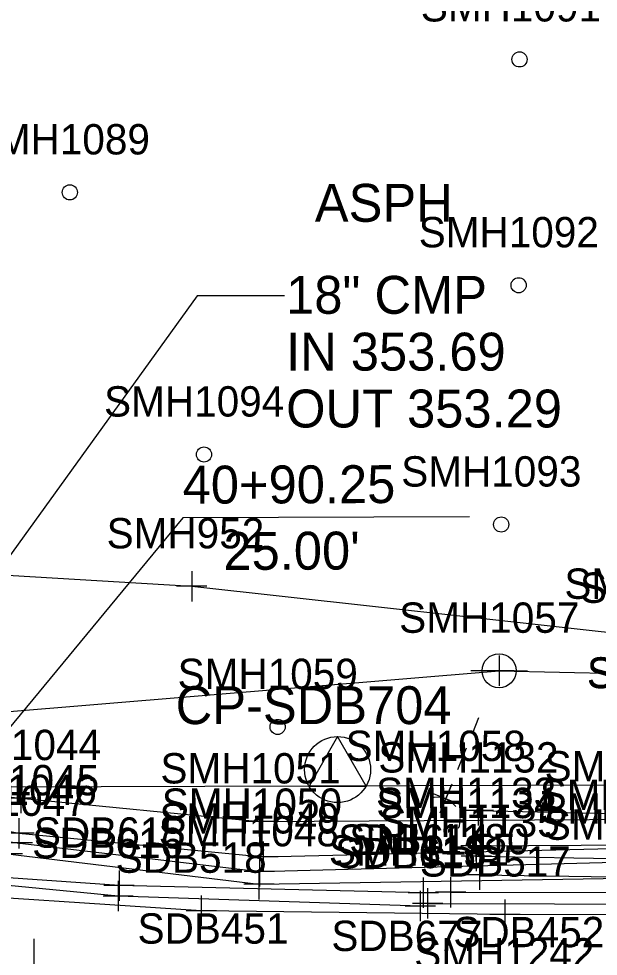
# Model space of a CAD drawing. Extents: x 941041 to 969446, y 397014 to 416764.
# Drawn here: x 951897.2 to 951973.7, y 402132.6 to 402256.2 of the extents above; entities that cross this region are included whole.
import ezdxf

# ---------------------------------------------------------------- set-up
doc = ezdxf.new("R2010")
doc.units = 0
for name, color, linetype in [('SURVEY - CENTERLINE - Preliminary Text', 7, 'Continuous'), ('SURVEY - CONTROL with Text', 7, 'Continuous'), ('SURVEY - DRAINAGE - Pipes and Culverts Text', 7, 'Continuous'), ('SURVEY - DTM - Breaklines', 7, 'Continuous'), ('SURVEY - DTM - Breaklines - Points - Locators', 7, 'Continuous'), ('SURVEY - DTM - Breaklines - Points - Numbers', 7, 'Continuous'), ('SURVEY - DTM - Spot Points - Locators', 7, 'Continuous'), ('SURVEY - DTM - Spot Points - Point Numbers', 7, 'Continuous'), ('SURVEY - PROPERTY - ROW Lines', 7, 'Continuous'), ('SURVEY - PROPERTY - Station and Offset Flags', 7, 'Continuous'), ('SURVEY - TRANSPORTATION - Features', 7, 'Continuous'), ('SURVEY - TRANSPORTATION - Features - Points - Locators', 7, 'Continuous'), ('SURVEY - TRANSPORTATION - Features - Points - Numbers', 7, 'Continuous'), ('SURVEY - TRANSPORTATION - Features Text', 7, 'Continuous'), ('SURVEY - TRANSPORTATION - Roads', 7, 'Continuous'), ('SURVEY - TRANSPORTATION - Roads - Points - Locators', 7, 'Continuous'), ('SURVEY - TRANSPORTATION - Roads - Points - Numbers', 7, 'Continuous'), ('SURVEY - UTILITIES - Electric (Overhead) with Text', 7, 'Continuous'), ('SURVEY - UTILITIES - Poles and Miscellaneous - Points - Locators', 7, 'Continuous'), ('SURVEY - UTILITIES - Poles and Miscellaneous - Points - Numbers', 7, 'Continuous'), ('SURVEY - UTILITIES - Poles and Miscellaneous with Text', 7, 'Continuous'), ('SURVEY - UTILITIES - Telephone (Underground) - Points - Locators', 7, 'Continuous'), ('SURVEY - UTILITIES - Telephone (Underground) - Points - Numbers', 7, 'Continuous'), ('SURVEY - UTILITIES - Telephone (Underground) with Text', 7, 'Continuous'), ('SURVEY - VEGETATION - Features - Points - Numbers', 7, 'Continuous')]:
    doc.layers.add(name, color=color, linetype=linetype)

msp = doc.modelspace()

# ---------------------------------------------------------------- linework, layer by layer
at = {"layer": 'SURVEY - CENTERLINE - Preliminary Text'}
msp.add_line((951899.21, 402129.85), (951899.19, 402134.85), dxfattribs=at)
at = {"layer": 'SURVEY - CONTROL with Text'}
for p, q in [((951939.25, 402161.51), (951935.48, 402154.98)), ((951943.02, 402154.98), (951939.25, 402161.51)), ((951939.25, 402157.16), (951939.25, 402157.16)), ((951935.48, 402154.98), (951943.02, 402154.98))]:
    msp.add_line(p, q, dxfattribs=at)
msp.add_circle((951939.25, 402157.16), 4.35, dxfattribs=at)
at = {"layer": 'SURVEY - DRAINAGE - Pipes and Culverts Text'}
for p, q in [((951920.74, 402219.64), (951872.4, 402152.77)), ((951932.26, 402219.64), (951920.74, 402219.64))]:
    msp.add_line(p, q, dxfattribs=at)
at = {"layer": 'SURVEY - DTM - Breaklines'}
for points in [[(951872.07, 402153.65), (951875.34, 402155.79), (951897.44, 402153.42), (951928.91, 402150.34), (951979.78, 402150.61)], [(951871.5, 402152.64), (951874.04, 402147.8), (951895.68, 402146.06), (951928.88, 402142.05), (951979.67, 402142.91)], [(951874.55, 402153.22), (951897.19, 402148.78), (951929.42, 402145.68), (951979.12, 402146.86)], [(951957.82, 402151.78), (952020.36, 402150.37), (952072.32, 402151.14), (952112, 402148.65)], [(951873.74, 402150.88), (951896.98, 402147.49), (951928.93, 402143.74), (951979.2, 402145.03)], [(951957.51, 402147.1), (952020.04, 402147.49), (952073.21, 402147.11), (952111.98, 402146.29)], [(951957.56, 402145.77), (952019.45, 402144.71), (952073.5, 402144.24), (952111.78, 402144.46)], [(951957.98, 402143.3), (952019.9, 402142.38), (952074.09, 402142.37), (952111.91, 402142.78)]]:
    msp.add_lwpolyline(points, dxfattribs=at)
at = {"layer": 'SURVEY - DTM - Breaklines - Points - Locators'}
for p, q in [((951897.44, 402155.42), (951897.44, 402151.42)), ((951957.82, 402153.78), (951957.82, 402149.78)), ((951899.44, 402153.42), (951895.44, 402153.42)), ((951928.91, 402152.34), (951928.91, 402148.34)), ((951959.82, 402151.78), (951955.82, 402151.78)), ((951897.19, 402150.78), (951897.19, 402146.78)), ((951930.91, 402150.34), (951926.91, 402150.34)), ((951899.19, 402148.78), (951895.19, 402148.78)), ((951957.51, 402149.1), (951957.51, 402145.1)), ((951898.98, 402147.49), (951894.98, 402147.49)), ((951929.42, 402147.68), (951929.42, 402143.68)), ((951957.56, 402147.77), (951957.56, 402143.77)), ((951959.51, 402147.1), (951955.51, 402147.1)), ((951897.68, 402146.06), (951893.68, 402146.06)), ((951931.42, 402145.68), (951927.42, 402145.68)), ((951928.93, 402145.74), (951928.93, 402141.74)), ((951959.56, 402145.77), (951955.56, 402145.77)), ((951957.98, 402145.3), (951957.98, 402141.3)), ((951930.93, 402143.74), (951926.93, 402143.74)), ((951928.88, 402144.05), (951928.88, 402140.05)), ((951959.98, 402143.3), (951955.98, 402143.3)), ((951930.88, 402142.05), (951926.88, 402142.05))]:
    msp.add_line(p, q, dxfattribs=at)
at = {"layer": 'SURVEY - DTM - Spot Points - Locators'}
for centre in [(951963.27, 402250.8), (951903.91, 402233.27), (951963.15, 402221.02), (951921.62, 402198.71), (951960.85, 402189.48), (951931.34, 402162.79)]:
    msp.add_circle(centre, 1, dxfattribs=at)
at = {"layer": 'SURVEY - PROPERTY - ROW Lines'}
msp.add_line((952299.12, 402156.13), (951889.38, 402154.82), dxfattribs=at)
at = {"layer": 'SURVEY - PROPERTY - Station and Offset Flags'}
msp.add_line((951956.68, 402190.47), (951918.82, 402190.35), dxfattribs=at)
msp.add_lwpolyline([(951918.82, 402190.35), (951889.38, 402154.82)], dxfattribs=at)
at = {"layer": 'SURVEY - TRANSPORTATION - Features'}
for points in [[(951863.22, 402184.74), (951920.01, 402181.33), (951980.43, 402174.68)], [(951950.17, 402139.17), (951910.29, 402140.5), (951878.04, 402143.62), (951872.18, 402144.42)], [(951951.14, 402139.52), (952001.45, 402139.4), (952056.6, 402139.97), (952111.74, 402140.14)]]:
    msp.add_lwpolyline(points, dxfattribs=at)
at = {"layer": 'SURVEY - TRANSPORTATION - Features - Points - Locators'}
for p, q in [((951920.01, 402183.33), (951920.01, 402179.33)), ((951922.01, 402181.33), (951918.01, 402181.33)), ((951910.29, 402142.5), (951910.29, 402138.5)), ((951950.17, 402141.17), (951950.17, 402137.17)), ((951951.14, 402141.52), (951951.14, 402137.52)), ((951912.29, 402140.5), (951908.29, 402140.5)), ((951952.17, 402139.17), (951948.17, 402139.17)), ((951953.14, 402139.52), (951949.14, 402139.52))]:
    msp.add_line(p, q, dxfattribs=at)
at = {"layer": 'SURVEY - TRANSPORTATION - Roads'}
msp.add_lwpolyline([(952174.87, 402139.32), (952134.94, 402138.89), (952092.79, 402138.9), (952048.85, 402138.25), (952005.05, 402137.91), (951961.34, 402138.06), (951921.25, 402138.56), (951881.05, 402141.19), (951864.38, 402142.43), (951854.6, 402144.95), (951841.59, 402152.99), (951834.19, 402160.23), (951826.54, 402172.39), (951821.4, 402185.38), (951819.96, 402198.83)], dxfattribs=at)
at = {"layer": 'SURVEY - TRANSPORTATION - Roads - Points - Locators'}
for p, q in [((951921.25, 402140.56), (951921.25, 402136.56)), ((951961.34, 402140.06), (951961.34, 402136.06)), ((951923.25, 402138.56), (951919.25, 402138.56)), ((951963.34, 402138.06), (951959.34, 402138.06))]:
    msp.add_line(p, q, dxfattribs=at)
at = {"layer": 'SURVEY - UTILITIES - Electric (Overhead) with Text'}
for p, q in [((951870.56, 402162.7), (951960.57, 402170.2)), ((951960.57, 402170.2), (952111.19, 402166.81))]:
    msp.add_line(p, q, dxfattribs=at)
at = {"layer": 'SURVEY - UTILITIES - Poles and Miscellaneous - Points - Locators'}
for p, q in [((951960.57, 402172.2), (951960.57, 402168.2)), ((951962.57, 402170.2), (951958.57, 402170.2)), ((951952.8, 402151.45), (951954.3, 402155.16)), ((951955.4, 402152.56), (951951.69, 402154.05))]:
    msp.add_line(p, q, dxfattribs=at)
at = {"layer": 'SURVEY - UTILITIES - Poles and Miscellaneous with Text'}
for p, q in [((951960.57, 402170.2), (951956.82, 402170.2)), ((951960.57, 402170.2), (951964.32, 402170.2)), ((951957.84, 402163.97), (951957.04, 402161.98)), ((951956.24, 402159.98), (951955.1, 402157.15)), ((951954.33, 402155.25), (951953.55, 402153.3))]:
    msp.add_line(p, q, dxfattribs=at)
msp.add_circle((951960.57, 402170.2), 2.25, dxfattribs=at)
for start, end in [(36.4626, 107.7556), (134.0128, 156.161), (339.0579, 4.217)]:
    msp.add_arc((951952.43, 402150.52), 3, start, end, dxfattribs=at)
at = {"layer": 'SURVEY - UTILITIES - Telephone (Underground) - Points - Locators'}
for p, q in [((951910.41, 402143.87), (951910.41, 402139.87)), ((951950.57, 402142.93), (951950.57, 402138.93)), ((951954.16, 402143), (951954.16, 402139)), ((951912.41, 402141.87), (951908.41, 402141.87)), ((951952.57, 402140.93), (951948.57, 402140.93)), ((951956.16, 402141), (951952.16, 402141))]:
    msp.add_line(p, q, dxfattribs=at)
at = {"layer": 'SURVEY - UTILITIES - Telephone (Underground) with Text'}
for points in [[(951950.57, 402140.93), (951910.41, 402141.87), (951877.96, 402144.13), (951863.63, 402145.16), (951857.36, 402147.76), (951856.07, 402150.1), (951854.95, 402152.68), (951854.91, 402156.64), (951855.93, 402160.78), (951857.81, 402163.59)], [(951954.16, 402141), (952001.66, 402140.93), (952056.07, 402141.27), (952110.99, 402142.42)]]:
    msp.add_lwpolyline(points, dxfattribs=at)

# ---------------------------------------------------------------- texts
at = {"layer": 'SURVEY - CONTROL with Text'}
msp.add_text('CP-SDB704', height=5, dxfattribs=at).set_placement((951917.88, 402163.16))
at = {"layer": 'SURVEY - DRAINAGE - Pipes and Culverts Text'}
for s, p in [('18" CMP', (951932.46, 402217.26)), ('IN 353.69', (951932.46, 402209.77)), ('OUT 353.29', (951932.46, 402202.27))]:
    msp.add_text(s, height=4.998, dxfattribs=at).set_placement(p)
at = {"layer": 'SURVEY - DTM - Breaklines - Points - Numbers'}
for s, p in [('SMH1044', (951884.25, 402158.42)), ('SMH1132', (951944.63, 402156.78)), ('SMH1051', (951915.87, 402155.34)), ('SMH1052', (951966.58, 402155.61)), ('SMH1045', (951884, 402153.78)), ('SMH1046', (951883.68, 402152.49)), ('SMH1133', (951944.32, 402152.1)), ('SMH1047', (951882.49, 402151.06)), ('SMH1134', (951944.36, 402150.77)), ('SMH1053', (951965.93, 402151.86)), ('SMH1050', (951916.05, 402150.68)), ('SMH1054', (951966.01, 402150.03)), ('SMH1049', (951915.73, 402148.74)), ('SMH1135', (951944.79, 402148.3)), ('SMH1048', (951915.64, 402147.05)), ('SMH1055', (951966.48, 402147.91)), ('SDB451', (951912.85, 402134.22)), ('SDB452', (951954.53, 402133.75))]:
    msp.add_text(s, height=4, dxfattribs=at).set_placement(p)
at = {"layer": 'SURVEY - DTM - Spot Points - Point Numbers'}
for s, p in [('SMH1091', (951950.24, 402255.8)), ('SMH1089', (951890.7, 402238.27)), ('SMH1092', (951949.96, 402226.02)), ('SMH1094', (951908.43, 402203.71)), ('SMH1093', (951947.65, 402194.48)), ('SMH1059', (951918.14, 402167.79)), ('SMH1056', (951972.18, 402167.98)), ('SMH1116', (951972.18, 402167.89)), ('SDB677', (951938.43, 402133.25))]:
    msp.add_text(s, height=4, dxfattribs=at).set_placement(p)
at = {"layer": 'SURVEY - PROPERTY - Station and Offset Flags'}
for s, p in [('40+90.25', (951918.81, 402192.22)), ("25.00'", (951924.19, 402183.49))]:
    msp.add_text(s, height=5, rotation=0.1836, dxfattribs=at).set_placement(p)
at = {"layer": 'SURVEY - TRANSPORTATION - Features - Points - Numbers'}
for s, p in [('SMH952', (951908.77, 402186.33)), ('SMH953', (951969.19, 402179.68)), ('SMH1115', (951971.24, 402179.15)), ('SDB616', (951898.94, 402145.5)), ('SMH1181', (951938.1, 402144.52)), ('SDB613', (951938.93, 402144.17))]:
    msp.add_text(s, height=4, dxfattribs=at).set_placement(p)
at = {"layer": 'SURVEY - TRANSPORTATION - Features Text'}
msp.add_text('ASPH', height=4.998, dxfattribs=at).set_placement((951936.25, 402229.39))
at = {"layer": 'SURVEY - TRANSPORTATION - Roads - Points - Numbers'}
for s, p in [('SDB518', (951909.97, 402143.56)), ('SDB517', (951950.11, 402143.06))]:
    msp.add_text(s, height=4, dxfattribs=at).set_placement(p)
at = {"layer": 'SURVEY - UTILITIES - Poles and Miscellaneous - Points - Numbers'}
for s, p in [('SMH1057', (951947.38, 402175.2)), ('SMH1058', (951940.31, 402158.3))]:
    msp.add_text(s, height=4, dxfattribs=at).set_placement(p)
at = {"layer": 'SURVEY - UTILITIES - Telephone (Underground) - Points - Numbers'}
for s, p in [('SDB615', (951899.17, 402146.87)), ('SDB614', (951939.33, 402145.93)), ('SMH1180', (951940.79, 402146))]:
    msp.add_text(s, height=4, dxfattribs=at).set_placement(p)
at = {"layer": 'SURVEY - VEGETATION - Features - Points - Numbers'}
msp.add_text('SMH1242', height=4, dxfattribs=at).set_placement((951949.37, 402130.95))

doc.saveas('drawing.dxf')
